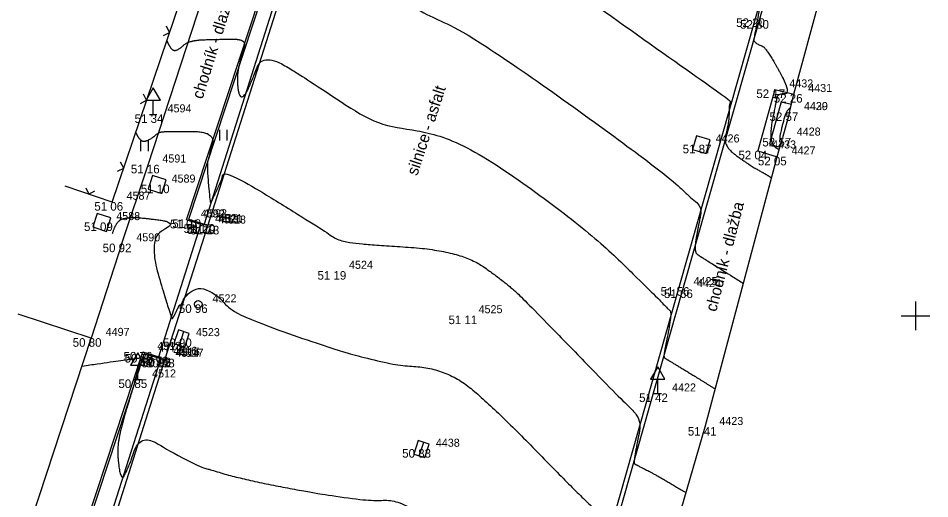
# Model space of a CAD drawing. Extents: x -704017 to -701500, y -1008977 to -1008450.
# Drawn here: x -701731.3 to -701699.5, y -1008906.39 to -1008889.61 of the extents above; entities that cross this region are included whole.
import ezdxf

# ---------------------------------------------------------------- set-up
doc = ezdxf.new("R2010")
doc.units = 0
for name, color, linetype in [('Z_body', 7, 'Continuous'), ('Z_body_cisla', 7, 'Continuous'), ('Z_body_vysky', 7, 'Continuous'), ('Z_budovy', 7, 'Continuous'), ('Z_chodnik', 7, 'Continuous'), ('Z_dopravni_znaceni', 7, 'Continuous'), ('Z_hekt_sit', 7, 'Continuous'), ('Z_komunikace', 7, 'Continuous'), ('Z_obruby', 7, 'Continuous'), ('Z_oploceni', 7, 'Continuous'), ('Z_popis', 7, 'Continuous'), ('Z_rozhrani_ploch', 7, 'Continuous'), ('Z_site_znaky_kanalizace', 7, 'Continuous'), ('Z_site_znaky_nerozlisene', 7, 'Continuous'), ('Z_site_znaky_vodovod', 7, 'Continuous'), ('Z_vrstevnice_hlavni', 7, 'Continuous'), ('Z_vrstevnice_vedlejsi', 7, 'Continuous'), ('Z_vstupy', 7, 'Continuous')]:
    doc.layers.add(name, color=color, linetype=linetype)

# ---------------------------------------------------------------- blocks, each defined once
blk = doc.blocks.new('POINT_DISPLAY')
blk.add_line((0, 0), (0, 0))
blk = doc.blocks.new('Z212')
for p, q in [((-0.17, 0.17), (0, 0)), ((0, 0), (0.17, 0.17))]:
    blk.add_line(p, q)
blk = doc.blocks.new('Z306')
for p, q in [((-0.13, 0.17), (-0.13, -0.2)), ((0.13, 0.17), (0.13, -0.2))]:
    blk.add_line(p, q)
blk = doc.blocks.new('Z527')
for p, q in [((0, 0.93), (-0.25, 0.5)), ((0.25, 0.5), (0, 0.93)), ((-0.25, 0.5), (0.25, 0.5)), ((0, 0), (0, 0.5)), ((-0.13, 0), (0.13, 0))]:
    blk.add_line(p, q)
blk = doc.blocks.new('Z38')
for p, q in [((0.25, 0.2), (-0.25, 0.2)), ((-0.25, 0.2), (-0.25, -0.2)), ((-0.25, 0), (0.25, 0)), ((0.25, -0.2), (0.25, 0.2)), ((-0.25, -0.2), (0.25, -0.2))]:
    blk.add_line(p, q)
blk = doc.blocks.new('Z608')
for p, q in [((0.25, 0.25), (-0.25, 0.25)), ((-0.25, 0.25), (-0.25, -0.25)), ((0.25, -0.25), (0.25, 0.25)), ((-0.25, -0.25), (0.25, -0.25))]:
    blk.add_line(p, q)
blk = doc.blocks.new('Z614')
for p, q in [((-0.13, 0.03), (-0.1, 0.08)), ((-0.13, -0.03), (-0.13, 0.03)), ((-0.1, 0.08), (-0.08, 0.1)), ((-0.08, 0.1), (-0.03, 0.13)), ((-0.03, 0.13), (0.03, 0.13)), ((0.03, 0.13), (0.08, 0.1)), ((0.08, 0.1), (0.1, 0.08)), ((0.1, 0.08), (0.13, 0.03)), ((0.13, 0.03), (0.13, -0.03)), ((-0.1, -0.08), (-0.13, -0.03)), ((-0.08, -0.1), (-0.1, -0.08)), ((-0.03, -0.13), (-0.08, -0.1)), ((0.03, -0.13), (-0.03, -0.13)), ((0.08, -0.1), (0.03, -0.13)), ((0.1, -0.08), (0.08, -0.1)), ((0.13, -0.03), (0.1, -0.08))]:
    blk.add_line(p, q)

msp = doc.modelspace()

# ---------------------------------------------------------------- linework, layer by layer
at = {"layer": 'Z_budovy'}
for p, q in [((-701704.24, -1008892.26), (-701702.31, -1008885.14)), ((-701704.39, -1008892.9), (-701704.24, -1008892.26)), ((-701704.82, -1008894.45), (-701704.64, -1008893.79)), ((-701707.34, -1008903.88), (-701704.82, -1008894.45)), ((-701728.75, -1008900.78), (-701731.3, -1008899.94)), ((-701731.12, -1008907.98), (-701728.75, -1008900.78)), ((-701708.75, -1008908.75), (-701707.34, -1008903.88))]:
    msp.add_line(p, q, dxfattribs=at)
at = {"layer": 'Z_chodnik'}
for p, q in [((-701726.77, -1008894.73), (-701723.92, -1008886.03)), ((-701725.43, -1008896.65), (-701722.12, -1008886.61)), ((-701727.68, -1008897.48), (-701726.77, -1008894.73)), ((-701724.93, -1008896.81), (-701725.43, -1008896.65)), ((-701727.68, -1008897.48), (-701728.75, -1008900.78)), ((-701729.51, -1008909.01), (-701726.95, -1008901.26)), ((-701726.95, -1008901.26), (-701726.39, -1008901.43))]:
    msp.add_line(p, q, dxfattribs=at)
at = {"layer": 'Z_hekt_sit'}
for p, q in [((-701700, -1008899.5), (-701700, -1008900.5)), ((-701700.5, -1008900), (-701699.5, -1008900))]:
    msp.add_line(p, q, dxfattribs=at)
at = {"layer": 'Z_komunikace'}
for p, q in [((-701705.58, -1008889.62), (-701703.86, -1008883.61)), ((-701724.69, -1008896.86), (-701721.45, -1008886.69)), ((-701708.24, -1008899), (-701705.58, -1008889.62)), ((-701726.17, -1008901.5), (-701724.69, -1008896.86)), ((-701711.15, -1008909.23), (-701708.24, -1008899)), ((-701728.6, -1008909.17), (-701726.17, -1008901.5))]:
    msp.add_line(p, q, dxfattribs=at)
at = {"layer": 'Z_obruby'}
for p, q in [((-701705.44, -1008889.68), (-701703.71, -1008883.59)), ((-701725.35, -1008896.63), (-701722.05, -1008886.61)), ((-701721.6, -1008886.69), (-701724.81, -1008896.8)), ((-701708.12, -1008899.08), (-701705.44, -1008889.68)), ((-701725.35, -1008896.63), (-701724.81, -1008896.8)), ((-701726.39, -1008901.43), (-701724.93, -1008896.81)), ((-701724.93, -1008896.81), (-701724.82, -1008896.84)), ((-701724.82, -1008896.84), (-701724.81, -1008896.8)), ((-701711.01, -1008909.28), (-701708.12, -1008899.08)), ((-701726.91, -1008901.33), (-701729.21, -1008908.32)), ((-701726.32, -1008901.5), (-701726.91, -1008901.33)), ((-701728.56, -1008908.52), (-701726.32, -1008901.5)), ((-701726.3, -1008901.46), (-701726.39, -1008901.43)), ((-701726.32, -1008901.5), (-701726.3, -1008901.46))]:
    msp.add_line(p, q, dxfattribs=at)
at = {"layer": 'Z_oploceni'}
for q in [(-701724.95, -1008886.94), (-701729.66, -1008895.47)]:
    msp.add_line((-701728.02, -1008896.03), q, dxfattribs=at)
at = {"layer": 'Z_rozhrani_ploch'}
for p, q in [((-701704.9, -1008892.1), (-701705.5, -1008894.24)), ((-701704.9, -1008892.1), (-701704.24, -1008892.26)), ((-701704.68, -1008892.53), (-701705.09, -1008894.01)), ((-701704.68, -1008892.53), (-701704.32, -1008892.61)), ((-701705.09, -1008894.01), (-701704.73, -1008894.11)), ((-701705.5, -1008894.24), (-701704.82, -1008894.45))]:
    msp.add_line(p, q, dxfattribs=at)
at = {"layer": 'Z_vrstevnice_hlavni'}
for points in [[(-701723.856, -1008884.165), (-701723.757, -1008884.159), (-701723.317, -1008884.117), (-701722.306, -1008883.918), (-701721.212, -1008883.88), (-701721.275, -1008884.162), (-701721.5, -1008884.95), (-701721.171, -1008884.904), (-701721.088, -1008885.083), (-701720.729, -1008884.195), (-701720.399, -1008883.421), (-701718.012, -1008884.748), (-701716.089, -1008885.644), (-701715.41, -1008885.731), (-701714.654, -1008886.677), (-701712.69, -1008888.078), (-701706.725, -1008892.293), (-701706.411, -1008892.551), (-701706.575, -1008893.458), (-701706.696, -1008894.086), (-701705.776, -1008894.749), (-701705.243, -1008895.044), (-701705.017, -1008895.187)], [(-701728.009, -1008897.132), (-701727.874, -1008896.651), (-701727.377, -1008896.563), (-701727.133, -1008896.564), (-701725.68, -1008896.742), (-701726.8, -1008897.266), (-701725.964, -1008900.083), (-701725.9, -1008900.104), (-701725.657, -1008899.559), (-701725.647, -1008899.696), (-701725.46, -1008899.273), (-701724.942, -1008898.955), (-701724.192, -1008899.398), (-701723.759, -1008899.98), (-701718.661, -1008901.718), (-701716.325, -1008901.821), (-701714.46, -1008903.444), (-701711.912, -1008906.072), (-701710.602, -1008907.303), (-701710.651, -1008907.56), (-701710.884, -1008908.837), (-701710.875, -1008908.842), (-701710.332, -1008909.121), (-701710.276, -1008909.142), (-701710.35, -1008909.375), (-701710.31, -1008909.61), (-701709.028, -1008911.286), (-701708.927, -1008911.563)]]:
    msp.add_open_spline(points, degree=2, dxfattribs=at)
at = {"layer": 'Z_vrstevnice_vedlejsi'}
for points in [[(-701722.667, -1008881.148), (-701722.461, -1008881.136), (-701722.376, -1008881.127), (-701721.27, -1008880.91), (-701720.43, -1008880.717), (-701720.306, -1008880.674), (-701719.96, -1008881.55), (-701719.298, -1008879.98), (-701718.356, -1008880.443), (-701714.928, -1008882.038), (-701712.704, -1008882.323), (-701710.23, -1008885.42), (-701705.37, -1008888.887), (-701705.51, -1008889.65), (-701705.629, -1008890.31), (-701705.649, -1008890.414), (-701705.452, -1008890.557), (-701705.232, -1008890.611), (-701704.313, -1008892.242), (-701704.798, -1008892.26), (-701704.848, -1008892.438), (-701705.159, -1008894.062), (-701704.751, -1008894.196)], [(-701725.036, -1008887.196), (-701725.026, -1008887.22), (-701724.401, -1008887.279), (-701724.297, -1008887.181), (-701722.415, -1008887.126), (-701722.29, -1008887.125), (-701722.307, -1008887.191), (-701722.635, -1008888.386), (-701722.61, -1008888.678), (-701722.214, -1008888.623), (-701722.136, -1008888.453), (-701721.45, -1008886.69), (-701717.332, -1008889.472), (-701716.446, -1008889.52), (-701708.776, -1008894.971), (-701707.768, -1008895.954), (-701707.45, -1008896.215), (-701707.521, -1008896.607), (-701707.743, -1008897.758), (-701707.499, -1008897.934), (-701707.358, -1008898.012), (-701706.001, -1008898.87)], [(-701726.117, -1008890.397), (-701725.98, -1008890.726), (-701725.736, -1008890.749), (-701725.345, -1008890.38), (-701724.26, -1008890.348), (-701723.351, -1008890.343), (-701723.478, -1008890.821), (-701723.679, -1008891.557), (-701723.61, -1008892.37), (-701723.394, -1008892.34), (-701723.166, -1008891.843), (-701722.756, -1008890.791), (-701720.919, -1008891.936), (-701718.639, -1008893.476), (-701716.17, -1008893.61), (-701711.496, -1008896.932), (-701709.24, -1008899.132), (-701708.633, -1008899.758), (-701708.493, -1008899.89), (-701708.734, -1008901.136), (-701708.79, -1008901.445), (-701708.7, -1008901.5), (-701707.621, -1008902.152), (-701706.986, -1008902.554)], [(-701704.356, -1008892.755), (-701704.479, -1008892.76), (-701704.686, -1008893.494), (-701704.754, -1008893.849), (-701704.664, -1008893.879)], [(-701727.198, -1008893.597), (-701727.05, -1008893.954), (-701726.68, -1008893.85), (-701726.393, -1008893.579), (-701726.106, -1008893.57), (-701724.412, -1008893.561), (-701724.648, -1008894.452), (-701724.723, -1008894.727), (-701724.61, -1008896.062), (-701724.574, -1008896.057), (-701724.196, -1008895.233), (-701724.063, -1008894.892), (-701720.388, -1008897.181), (-701719.946, -1008897.479), (-701715.894, -1008897.7), (-701714.217, -1008898.892), (-701713.407, -1008899.682), (-701710.273, -1008902.915), (-701709.547, -1008903.596), (-701709.693, -1008904.348), (-701709.837, -1008905.141), (-701709.753, -1008905.192), (-701708.873, -1008905.644), (-701708.004, -1008906.172)], [(-701729.07, -1008901.753), (-701727.076, -1008901.464), (-701727.021, -1008901.475), (-701727.063, -1008901.613), (-701727.224, -1008902.283), (-701727.847, -1008904.323), (-701727.811, -1008905.22), (-701727.68, -1008905.762), (-701727.465, -1008905.302), (-701726.96, -1008903.993), (-701725.204, -1008905.37), (-701719.377, -1008906.5), (-701717.737, -1008906.374), (-701714.813, -1008909.038), (-701712.557, -1008910.36), (-701711.705, -1008911.17), (-701712.12, -1008913.14), (-701710.596, -1008914.395), (-701710.579, -1008914.376)]]:
    msp.add_open_spline(points, degree=2, dxfattribs=at)
at = {"layer": 'Z_vstupy'}
msp.add_line((-701704.39, -1008892.9), (-701704.64, -1008893.79), dxfattribs=at)

# ---------------------------------------------------------------- block references
at = {"layer": 'Z_body'}
for p in [(-701705.58, -1008889.62), (-701705.44, -1008889.68), (-701704.9, -1008892.1), (-701704.24, -1008892.26), (-701726.59, -1008892.97), (-701704.39, -1008892.9), (-701704.39, -1008892.9), (-701704.64, -1008893.79), (-701707.47, -1008894.03), (-701705.5, -1008894.24), (-701726.77, -1008894.73), (-701704.82, -1008894.45), (-701726.45, -1008895.42), (-701728.02, -1008896.03), (-701725.43, -1008896.65), (-701725.35, -1008896.63), (-701728.38, -1008896.74), (-701724.93, -1008896.81), (-701724.82, -1008896.84), (-701724.81, -1008896.8), (-701724.69, -1008896.86), (-701727.68, -1008897.48), (-701720.26, -1008898.44), (-701708.24, -1008899), (-701708.12, -1008899.08), (-701725.02, -1008899.6), (-701715.74, -1008899.99), (-701728.75, -1008900.78), (-701725.6, -1008900.79), (-701726.95, -1008901.26), (-701726.91, -1008901.33), (-701726.39, -1008901.43), (-701726.32, -1008901.5), (-701726.3, -1008901.46), (-701726.17, -1008901.5), (-701727.13, -1008902.22), (-701708.99, -1008902.71), (-701707.34, -1008903.88), (-701717.23, -1008904.65)]:
    msp.add_blockref('POINT_DISPLAY', p, dxfattribs=at)
at = {"layer": 'Z_dopravni_znaceni'}
for p in [(-701726.59, -1008892.97), (-701727.13, -1008902.22), (-701708.99, -1008902.71)]:
    msp.add_blockref('Z527', p, dxfattribs=at)
at = {"layer": 'Z_oploceni'}
for p, rotation in [((-701726.02, -1008890.11), 71.3), ((-701726.82, -1008892.48), 71.3), ((-701727.62, -1008894.85), 71.3), ((-701728.84, -1008895.75), -18.70000000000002)]:
    msp.add_blockref('Z212', p, dxfattribs=dict(at, rotation=rotation))
at = {"layer": 'Z_popis', "rotation": 0.9}
msp.add_blockref('Z306', (-701724.15, -1008893.68), dxfattribs=at)
at = {"layer": 'Z_popis'}
msp.add_blockref('Z306', (-701726.9, -1008894.06), dxfattribs=at)
at = {"layer": 'Z_site_znaky_kanalizace', "rotation": 72}
for p in [(-701725.6, -1008900.79), (-701717.23, -1008904.65)]:
    msp.add_blockref('Z38', p, dxfattribs=at)
at = {"layer": 'Z_site_znaky_nerozlisene', "rotation": -18.000000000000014}
for p in [(-701726.45, -1008895.42), (-701728.38, -1008896.74)]:
    msp.add_blockref('Z608', p, dxfattribs=at)
at = {"layer": 'Z_site_znaky_vodovod'}
for name, p, rotation in [('Z608', (-701707.47, -1008894.03), -16.200000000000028), ('Z614', (-701725.02, -1008899.6), 10.799999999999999)]:
    msp.add_blockref(name, p, dxfattribs=dict(at, rotation=rotation))

# ---------------------------------------------------------------- texts
at = {"layer": 'Z_body_cisla'}
for s, p in [('4432', (-701704.4, -1008892.03)), ('4431', (-701703.74, -1008892.19)), ('4594', (-701726.09, -1008892.9)), ('4429', (-701703.89, -1008892.82)), ('4430', (-701703.89, -1008892.82)), ('4428', (-701704.14, -1008893.71)), ('4426', (-701706.97, -1008893.95)), ('4433', (-701705, -1008894.16)), ('4427', (-701704.32, -1008894.37)), ('4591', (-701726.27, -1008894.65)), ('4589', (-701725.95, -1008895.35)), ('4587', (-701727.52, -1008895.95)), ('4592', (-701724.93, -1008896.57)), ('4593', (-701724.85, -1008896.56)), ('4588', (-701727.88, -1008896.66)), ('4519', (-701724.43, -1008896.74)), ('4520', (-701724.32, -1008896.77)), ('4521', (-701724.31, -1008896.73)), ('4518', (-701724.19, -1008896.78)), ('4590', (-701727.18, -1008897.4)), ('4524', (-701719.76, -1008898.36)), ('4425', (-701707.74, -1008898.93)), ('4424', (-701707.62, -1008899)), ('4522', (-701724.52, -1008899.53)), ('4525', (-701715.24, -1008899.91)), ('4497', (-701728.25, -1008900.7)), ('4523', (-701725.1, -1008900.71)), ('4513', (-701726.45, -1008901.19)), ('4770', (-701726.41, -1008901.25)), ('4516', (-701725.89, -1008901.36)), ('4515', (-701725.8, -1008901.39)), ('4514', (-701725.82, -1008901.43)), ('4517', (-701725.67, -1008901.43)), ('4512', (-701726.63, -1008902.15)), ('4422', (-701708.49, -1008902.64)), ('4423', (-701706.84, -1008903.81)), ('4438', (-701716.73, -1008904.57))]:
    msp.add_text(s, height=0.28, dxfattribs=at).set_placement(p)
at = {"layer": 'Z_body_vysky'}
for s, p in [('52 20', (-701706.255, -1008889.92)), ('52 30', (-701706.115, -1008889.98)), ('52 17', (-701705.55, -1008892.4)), ('52 26', (-701704.94, -1008892.56)), ('51 34', (-701727.24, -1008893.27)), ('52 57', (-701705.09, -1008893.2)), ('52 57', (-701705.09, -1008893.2)), ('52 57', (-701705.34, -1008894.09)), ('51 87', (-701708.12, -1008894.33)), ('52 04', (-701706.175, -1008894.54)), ('51 16', (-701727.37, -1008895.03)), ('52 05', (-701705.495, -1008894.75)), ('51 10', (-701727.025, -1008895.72)), ('51 06', (-701728.645, -1008896.33)), ('51 01', (-701726.005, -1008896.95)), ('51 10', (-701725.925, -1008896.93)), ('51 09', (-701729.005, -1008897.04)), ('51 17', (-701725.53, -1008897.11)), ('51 20', (-701725.435, -1008897.1)), ('51 19', (-701725.42, -1008897.14)), ('51 13', (-701725.29, -1008897.16)), ('50 92', (-701728.355, -1008897.78)), ('51 19', (-701720.86, -1008898.74)), ('51 56', (-701708.89, -1008899.3)), ('51 66', (-701708.77, -1008899.38)), ('50 96', (-701725.695, -1008899.9)), ('51 11', (-701716.29, -1008900.29)), ('50 80', (-701729.4, -1008901.08)), ('50 90', (-701726.25, -1008901.09)), ('50 76', (-701727.625, -1008901.56)), ('50 78', (-701727.585, -1008901.63)), ('50 93', (-701727.065, -1008901.73)), ('50 92', (-701726.995, -1008901.8)), ('50 93', (-701726.975, -1008901.76)), ('50 88', (-701726.845, -1008901.8)), ('50 85', (-701727.805, -1008902.52)), ('51 42', (-701709.64, -1008903.01)), ('51 41', (-701707.94, -1008904.18)), ('50 83', (-701717.905, -1008904.95))]:
    msp.add_text(s, height=0.3, dxfattribs=at).set_placement(p)
at = {"layer": 'Z_popis'}
for s, rotation, p in [('chodník - dlažba', 72.9, (-701724.87, -1008892.46)), ('silnice - asfalt', 72, (-701717.38, -1008895.13)), ('chodník - dlažba', 75.6, (-701706.95, -1008899.88))]:
    msp.add_text(s, height=0.4, rotation=rotation, dxfattribs=at).set_placement(p)

doc.saveas('drawing.dxf')
